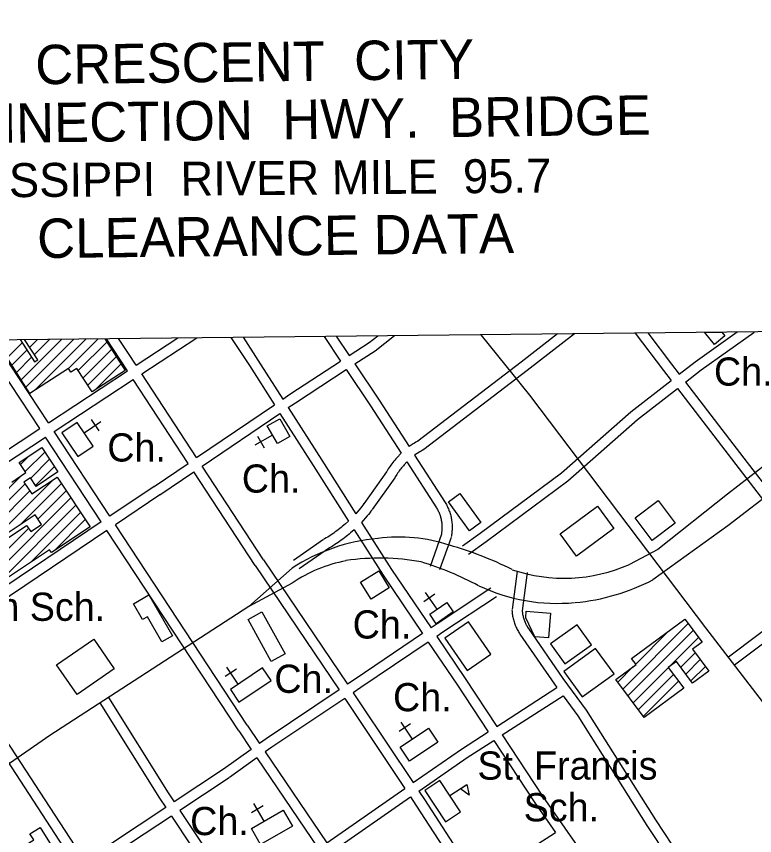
# Model space of a CAD drawing. Extents: x 3651524 to 3689615, y 505651 to 531377.
# Drawn here: x 3674354 to 3676529, y 524706 to 527119 of the extents above; entities that cross this region are included whole.
import ezdxf

# ---------------------------------------------------------------- set-up
doc = ezdxf.new("R2010")
doc.units = 0
for name, color, linetype in [('V-ANNO-SYMB', 7, 'Continuous'), ('V-BLDG-IDEN', 7, 'Continuous'), ('V-BLDG-OTLN', 7, 'Continuous'), ('V-ROAD-CNTR', 7, 'Continuous'), ('V-SITE-OTLN', 7, 'Continuous'), ('V-SITE-OTLN-IDEN', 7, 'Continuous')]:
    doc.layers.add(name, color=color, linetype=linetype)

msp = doc.modelspace()

# ---------------------------------------------------------------- linework, layer by layer
at = {"layer": 'V-ANNO-SYMB'}
msp.add_lwpolyline([(3665232.757, 528916.237), (3677598.144, 529049.331), (3677628.792, 526201.948), (3665263.405, 526068.854)], close=True, dxfattribs=at)
at = {"layer": 'V-BLDG-OTLN'}
for p, q in [((3676380.876, 526188.812), (3676432.42, 526189.367)), ((3674326.411, 526113.266), (3674371.169, 526158.024)), ((3674368.087, 526048.876), (3674487.645, 526168.434)), ((3674378.944, 526165.799), (3674380.425, 526167.28)), ((3674381.979, 526027.412), (3674523.385, 526168.819)), ((3674392.836, 526144.335), (3674416.166, 526167.665)), ((3674406.727, 526122.872), (3674451.905, 526168.05)), ((3674407.198, 526017.276), (3674559.126, 526169.204)), ((3674507.423, 526082.146), (3674594.865, 526169.588)), ((3674536.414, 526075.782), (3674620.676, 526160.044)), ((3674340.303, 526091.802), (3674385.061, 526136.561)), ((3674550.306, 526054.318), (3674634.568, 526138.58)), ((3674354.195, 526070.339), (3674398.953, 526115.097)), ((3674564.197, 526032.854), (3674648.459, 526117.116)), ((3674586.152, 526019.453), (3674662.351, 526095.652)), ((3674380.233, 525778.457), (3674437.801, 525836.025)), ((3674366.104, 525799.684), (3674391.305, 525824.885)), ((3674396.099, 525758.968), (3674451.93, 525814.799)), ((3674410.228, 525737.741), (3674466.059, 525793.572)), ((3674191.394, 525589.618), (3674367.607, 525765.832)), ((3674130.345, 525493.214), (3674379.79, 525742.659)), ((3674260.194, 525552.353), (3674461.885, 525754.043)), ((3674365.908, 525622.712), (3674486.428, 525743.231)), ((3674154.48, 525481.994), (3674393.919, 525721.434)), ((3674417.393, 525638.842), (3674500.557, 525722.005)), ((3674287.496, 525473.589), (3674514.685, 525700.779)), ((3674301.624, 525452.362), (3674528.814, 525679.552)), ((3674396.704, 525512.087), (3674542.943, 525658.326)), ((3674465.472, 525545.5), (3674557.072, 525637.099)), ((3674273.367, 525494.816), (3674389.772, 525611.22)), ((3676140.482, 525138.184), (3676333.023, 525330.726)), ((3676155.533, 525117.88), (3676348.075, 525310.422)), ((3676178.403, 525211.461), (3676275.024, 525308.082)), ((3676276.846, 525203.839), (3676363.126, 525290.118)), ((3676310.903, 525202.541), (3676353.435, 525245.072)), ((3676325.955, 525182.237), (3676368.487, 525224.769)), ((3676125.43, 525158.488), (3676171.354, 525204.412)), ((3676170.584, 525097.576), (3676274.659, 525201.652)), ((3676185.636, 525077.272), (3676289.71, 525181.348)), ((3676341.006, 525161.933), (3676383.539, 525204.466)), ((3676200.687, 525056.968), (3676304.762, 525161.044)), ((3675631.11, 524824.233), (3675681.281, 524857.14))]:
    msp.add_line(p, q, dxfattribs=at)
for points in [[(3676410.33, 526152.984), (3676380.876, 526188.812)], [(3676432.42, 526189.367), (3676441.359, 526178.493), (3676410.33, 526152.984)], [(3674507.423, 526082.146), (3674394.048, 526008.765), (3674292.066, 526166.329)], [(3674365.283, 526167.117), (3674407.718, 526101.555), (3674416.743, 526107.396), (3674378.003, 526167.254)], [(3674614.363, 526169.798), (3674674.613, 526076.706), (3674576.791, 526013.395), (3674532.028, 526082.559), (3674514.498, 526071.214), (3674507.423, 526082.146)], [(3674340.332, 525747.676), (3674382.18, 525775.532), (3674362.217, 525805.523), (3674428.664, 525849.752), (3674476.547, 525777.815), (3674412.105, 525734.922), (3674395.248, 525760.246), (3674376.424, 525747.716), (3674399.744, 525712.682), (3674473.905, 525762.044), (3674571.201, 525615.873), (3674457.133, 525539.949), (3674451.433, 525548.513), (3674303.265, 525449.896)], [(3674249.533, 525530.626), (3674383.893, 525620.053), (3674396.171, 525601.606), (3674428.053, 525622.826), (3674409.028, 525651.411), (3674142.929, 525474.306)]]:
    msp.add_lwpolyline(points, dxfattribs=at)
for points in [[(3675122.841, 525861.035), (3675093.234, 525912.97), (3675129.975, 525933.915), (3675159.582, 525881.98)], [(3675722.275, 525628.443), (3675689.156, 525604.355), (3675626.979, 525689.845), (3675660.098, 525713.933)], [(3676227.274, 525575.44), (3676176.657, 525642.576), (3676244.372, 525693.631), (3676294.989, 525626.495)], [(3676065.807, 525676.519), (3676114.374, 525610.903), (3676004.296, 525529.426), (3675955.729, 525595.042)], [(3675452.319, 525435.81), (3675399.083, 525402.924), (3675367.984, 525453.267), (3675421.22, 525486.153)], [(3674744.32, 525415.64), (3674813.94, 525294.82), (3674782.718, 525276.829), (3674739.84, 525351.241), (3674725.47, 525342.96), (3674698.728, 525389.368)], [(3675104.671, 525218.985), (3675036.355, 525343.098), (3675077.255, 525365.61), (3675145.569, 525241.495)], [(3675921.045, 525288.816), (3675881.122, 525292.155), (3675854.31, 525347.644), (3675855.944, 525367.184), (3675927.102, 525361.232)], [(3675681.928, 525192.411), (3675751.284, 525240.357), (3675685.407, 525335.651), (3675616.05, 525287.704)], [(3676048.08, 525268.537), (3676005.796, 525327.664), (3675927.263, 525271.502), (3675969.547, 525212.376)], [(3676319.813, 525140.74), (3676202.858, 525054.04), (3676119.747, 525166.155), (3676179.275, 525210.284), (3676166.445, 525227.591), (3676323.287, 525343.86), (3676373.804, 525275.714), (3676346, 525255.102), (3676393.652, 525190.823), (3676345.856, 525155.391), (3676298.204, 525219.671), (3676274.388, 525202.017)], [(3674472.439, 525209.591), (3674582.361, 525285.005), (3674642.48, 525197.38), (3674532.559, 525121.964)], [(3676114.675, 525182.969), (3676060.275, 525257.754), (3675966.514, 525189.553), (3676020.914, 525114.767)], [(3675601.866, 524868.819), (3675557.407, 524839.658), (3675617.975, 524747.314), (3675662.434, 524776.475)], [(3675681.281, 524857.14), (3675688.076, 524825.72), (3675661.963, 524844.47)], [(3674339.74, 524652.793), (3674405.098, 524693.723), (3674393.88, 524711.636), (3674424.014, 524730.507), (3674466.267, 524663.035), (3674468.635, 524664.518), (3674503.99, 524608.064), (3674419.237, 524554.986), (3674389.832, 524601.939), (3674370.111, 524589.588), (3674352.771, 524617.275), (3674343.658, 524611.568), (3674331.315, 524631.277), (3674283.937, 524601.606), (3674253.237, 524650.627), (3674276.971, 524665.491), (3674289.643, 524645.257), (3674329.017, 524669.915)]]:
    msp.add_lwpolyline(points, close=True, dxfattribs=at)
at = {"layer": 'V-ROAD-CNTR'}
for points in [[(3674706.875, 526091.523), (3674684.121, 526126.242), (3674655.04, 526170.236)], [(3674706.874, 526091.523), (3674829.536, 526172.114)], [(3674723.318, 526066.431), (3674885.081, 526172.712)], [(3674985.928, 526173.797), (3675040.501, 526090.864), (3675114.125, 525975.354)], [(3675021.587, 526174.181), (3675065.681, 526107.172), (3675138.948, 525992.223)], [(3675260.309, 526176.751), (3675309.149, 526103.941)], [(3675296.175, 526177.137), (3675334.267, 526120.349)], [(3675334.267, 526120.347), (3675393.496, 526159.033), (3675418.303, 526178.451)], [(3675350.98, 526095.431), (3675410.976, 526134.619), (3675467.651, 526178.982)], [(3675948.466, 526184.158), (3675840.68, 526100.484), (3675536.722, 525868.041)], [(3675998.076, 526184.692), (3675858.99, 526076.72), (3675554.06, 525843.533)], [(3675722.583, 526181.726), (3675865.426, 526004.024), (3676185.56, 525580.833), (3676384.252, 525318.191), (3676875.104, 524680.459), (3677127.929, 524351.197), (3677343.152, 524066.738), (3677623.588, 523706.649)], [(3676176.475, 526186.612), (3676260.271, 526076.223), (3676282.799, 526047.021)], [(3676213.834, 526187.014), (3676284.095, 526094.455), (3676306.494, 526065.421)], [(3676306.493, 526065.42), (3676353.694, 526102.077), (3676477.058, 526189.847)], [(3676324.818, 526041.667), (3676371.598, 526077.997), (3676526.565, 526188.252), (3676527.916, 526190.394)], [(3674423.279, 525905.197), (3674337.877, 526035.061), (3674258.435, 526153.669)], [(3674448.352, 525921.67), (3674362.873, 526051.651), (3674286.106, 526166.265)], [(3674681.802, 526075.05), (3674659.061, 526109.748), (3674619.331, 526169.852)], [(3675138.948, 525992.223), (3675159.699, 526006.325), (3675309.149, 526103.941)], [(3674448.351, 525921.67), (3674681.801, 526075.05)], [(3675155.079, 525966.914), (3675176.335, 525981.359), (3675325.861, 526079.025)], [(3675325.862, 526079.026), (3675397.202, 525972.671), (3675487.383, 525833.038)], [(3675350.98, 526095.433), (3675422.262, 525989.167), (3675510.792, 525852.09)], [(3674464.835, 525896.605), (3674698.246, 526049.958)], [(3674860.224, 525802.805), (3674698.246, 526049.958)], [(3674885.04, 525819.67), (3674723.319, 526066.431)], [(3675667.955, 525559.628), (3675720.476, 525596.988), (3675960.024, 525775.009), (3676164.166, 525954.888), (3676282.799, 526047.019)], [(3676324.818, 526041.668), (3676507.093, 525805.393), (3676621.134, 525656.863), (3676765.189, 525475.316)], [(3675685.345, 525535.182), (3675738.119, 525572.722), (3675978.92, 525751.675), (3676183.302, 525931.764), (3676301.124, 526023.266)], [(3676301.124, 526023.267), (3676483.319, 525787.095), (3676597.484, 525638.403), (3676742.672, 525455.429)], [(3676814.407, 525994.794), (3676448.889, 525712.371), (3676243.198, 525549.111), (3676160.365, 525505.335)], [(3674885.039, 525819.67), (3675114.125, 525975.354)], [(3675155.08, 525966.914), (3675253.491, 525812.515), (3675354.179, 525654.559)], [(3674901.486, 525794.575), (3675130.256, 525950.044)], [(3675130.256, 525950.045), (3675228.194, 525796.389), (3675332.47, 525632.804)], [(3676869.406, 525949.218), (3676598.185, 525732.443), (3676449.809, 525619.192), (3676229.074, 525459.91)], [(3674190.241, 525752.089), (3674423.278, 525905.197)], [(3674629.098, 525646.823), (3674464.835, 525896.605)], [(3673943.432, 525554.038), (3674439.762, 525880.132)], [(3674604.189, 525630.102), (3674439.763, 525880.132)], [(3675538.589, 525869.26), (3675534.726, 525867.129), (3675530.781, 525864.856), (3675526.879, 525862.508), (3675523.023, 525860.088), (3675510.792, 525852.09)], [(3675487.383, 525833.038), (3675474.451, 525819.109), (3675471.416, 525815.716), (3675468.446, 525812.265), (3675465.541, 525808.76), (3675462.701, 525805.201), (3675459.93, 525801.589), (3675457.227, 525797.928), (3675454.591, 525794.214), (3675452.027, 525790.453), (3675449.534, 525786.644), (3675447.113, 525782.791), (3675444.775, 525778.911), (3675443.331, 525776.428)], [(3675554.06, 525843.533), (3675549.462, 525840.997), (3675546.005, 525839.004), (3675542.587, 525836.948), (3675526.923, 525827.114)], [(3675526.923, 525827.114), (3675616.87, 525687.845)], [(3674760.03, 525734.716), (3674860.223, 525802.805)], [(3675082.242, 525518.773), (3674901.487, 525794.575)], [(3675504.178, 525807.035), (3675496.627, 525798.903), (3675493.968, 525795.928), (3675491.364, 525792.905), (3675488.817, 525789.832), (3675486.329, 525786.713), (3675483.9, 525783.547), (3675481.529, 525780.336), (3675479.221, 525777.082), (3675476.973, 525773.785), (3675474.786, 525770.446), (3675472.663, 525767.067), (3675470.591, 525763.629), (3675469.265, 525761.348)], [(3675504.178, 525807.035), (3675591.668, 525671.569)], [(3674776.892, 525709.904), (3674876.67, 525777.71)], [(3675057.15, 525502.329), (3674876.671, 525777.71)], [(3675444.072, 525777.578), (3675377.543, 525683.977)], [(3675468.524, 525760.198), (3675401.995, 525666.597)], [(3674760.101, 525734.764), (3674629.098, 525646.824)], [(3674776.821, 525709.856), (3674645.582, 525621.758)], [(3675377.741, 525684.249), (3675374.447, 525679.829), (3675371.154, 525675.54), (3675367.801, 525671.297), (3675354.179, 525654.559)], [(3675401.797, 525666.325), (3675398.375, 525661.731), (3675394.822, 525657.104), (3675391.205, 525652.527), (3675387.521, 525648.002), (3675370.961, 525628.232)], [(3675591.375, 525672.043), (3675592.896, 525669.483), (3675594.26, 525667.051), (3675595.562, 525664.587), (3675596.8, 525662.089), (3675597.976, 525659.56), (3675599.088, 525657.004), (3675600.133, 525654.421), (3675601.114, 525651.809), (3675602.029, 525649.176), (3675602.876, 525646.521), (3675603.657, 525643.844), (3675604.37, 525641.149), (3675605.013, 525638.437), (3675605.589, 525635.708), (3675606.095, 525632.968), (3675606.532, 525630.212), (3675606.9, 525627.45), (3675607.196, 525624.677), (3675607.425, 525621.898), (3675607.581, 525619.117), (3675607.667, 525616.329), (3675607.684, 525613.541), (3675607.63, 525610.754), (3675607.505, 525607.969), (3675607.31, 525605.189), (3675607.045, 525602.412), (3675606.71, 525599.645), (3675606.305, 525596.886), (3675605.825, 525594.108), (3675605.44, 525592.131)], [(3675617.163, 525687.371), (3675618.878, 525684.487), (3675620.612, 525681.395), (3675622.268, 525678.257), (3675623.844, 525675.081), (3675625.338, 525671.868), (3675626.752, 525668.614), (3675628.083, 525665.327), (3675629.33, 525662.009), (3675630.493, 525658.66), (3675631.572, 525655.281), (3675632.563, 525651.878), (3675633.47, 525648.449), (3675634.289, 525644.999), (3675635.021, 525641.53), (3675635.665, 525638.042), (3675636.22, 525634.542), (3675636.688, 525631.026), (3675637.066, 525627.501), (3675637.355, 525623.968), (3675637.555, 525620.425), (3675637.665, 525616.883), (3675637.686, 525613.337), (3675637.616, 525609.792), (3675637.459, 525606.249), (3675637.21, 525602.711), (3675636.873, 525599.182), (3675636.446, 525595.661), (3675635.931, 525592.154), (3675635.333, 525588.69), (3675634.888, 525586.401)], [(3674604.188, 525630.103), (3674279.635, 525412.239), (3674111.223, 525302.461)], [(3675033.909, 525031.259), (3674645.583, 525621.757)], [(3675332.47, 525632.804), (3675323.09, 525624.386), (3675319.014, 525620.834), (3675314.888, 525617.34), (3675310.712, 525613.905), (3675306.487, 525610.528), (3675302.216, 525607.214), (3675297.898, 525603.961), (3675293.533, 525600.768), (3675289.124, 525597.639), (3675284.671, 525594.573), (3675280.174, 525591.569), (3675275.637, 525588.632), (3675271.055, 525585.758), (3675266.433, 525582.949), (3675261.745, 525580.19), (3675260.014, 525579.195)], [(3675370.961, 525628.232), (3675459.113, 525489.944), (3675575.493, 525318.093)], [(3674620.673, 525605.037), (3674296.187, 525387.217), (3674128.058, 525277.623)], [(3675008.843, 525014.775), (3674620.673, 525605.036)], [(3675348.876, 525607.068), (3675338.564, 525598.078), (3675334.112, 525594.308), (3675329.606, 525590.601), (3675325.049, 525586.96), (3675320.44, 525583.382), (3675315.78, 525579.871), (3675311.071, 525576.428), (3675306.314, 525573.051), (3675301.509, 525569.743), (3675296.658, 525566.503), (3675291.759, 525563.332), (3675286.817, 525560.232), (3675281.833, 525557.203), (3675276.833, 525554.26), (3675274.972, 525553.189)], [(3675348.876, 525607.068), (3675434.039, 525473.466), (3675550.636, 525301.296)], [(3675606.015, 525594.246), (3675572.592, 525499.283)], [(3675258.966, 525578.532), (3675169.828, 525516.938)], [(3675634.313, 525584.286), (3675600.89, 525489.323)], [(3675276.02, 525553.852), (3675186.882, 525492.258)], [(3675082.133, 525518.937), (3675329.521, 525152.063)], [(3675057.259, 525502.165), (3675304.568, 525135.409)], [(3675165.992, 525493.73), (3675038.456, 525381.618)], [(3675829.168, 525485.311), (3675814.013, 525372.82)], [(3675858.9, 525481.305), (3675843.745, 525368.814)], [(3675166.314, 525449.793), (3675038.456, 525381.618)], [(3676451.671, 525233.376), (3676713.919, 525430.031), (3676742.672, 525455.429)], [(3675751.283, 525434.872), (3675593.174, 525330.041), (3675575.494, 525318.093)], [(3676469.669, 525209.374), (3676732.878, 525406.751), (3676761.347, 525431.896)], [(3675767.861, 525409.868), (3675609.862, 525305.111), (3675592.316, 525293.253)], [(3675038.456, 525381.618), (3674452.546, 525001.688), (3674146.244, 524788.993), (3673793.881, 524558.708), (3673479.993, 524362.29), (3673071.083, 524181.327)], [(3675813.906, 525369.92), (3675814.103, 525366.624), (3675814.401, 525363.142), (3675814.789, 525359.667), (3675815.265, 525356.205), (3675815.831, 525352.752), (3675816.486, 525349.318), (3675817.228, 525345.903), (3675818.058, 525342.507), (3675818.974, 525339.135), (3675819.979, 525335.781), (3675821.069, 525332.462), (3675822.242, 525329.17), (3675823.502, 525325.907), (3675824.844, 525322.679), (3675826.269, 525319.486), (3675827.775, 525316.331), (3675829.363, 525313.215), (3675831.03, 525310.141), (3675832.774, 525307.114), (3675834.596, 525304.13), (3675836.466, 525301.239), (3675837.319, 525299.973)], [(3675843.852, 525371.714), (3675844.027, 525368.8), (3675844.259, 525366.084), (3675844.561, 525363.377), (3675844.933, 525360.677), (3675845.373, 525357.99), (3675845.884, 525355.314), (3675846.462, 525352.651), (3675847.11, 525350.003), (3675847.824, 525347.373), (3675848.605, 525344.767), (3675849.455, 525342.176), (3675850.37, 525339.608), (3675851.35, 525337.069), (3675852.396, 525334.553), (3675853.507, 525332.064), (3675854.681, 525329.605), (3675855.917, 525327.179), (3675857.216, 525324.785), (3675858.578, 525322.422), (3675859.998, 525320.096), (3675861.506, 525317.765), (3675862.203, 525316.729)], [(3675862.111, 525316.864), (3675963.709, 525169.482), (3676032.567, 525075.935), (3676236.562, 524752.486), (3676408.833, 524491.835), (3676423.577, 524468.478)], [(3674128.057, 525277.624), (3674262.167, 525079.761), (3674555.548, 524631.251)], [(3675550.637, 525301.296), (3675352.168, 525167.177), (3675329.522, 525152.062)], [(3675592.315, 525293.253), (3675676.459, 525169.005), (3675768.925, 525028.096)], [(3675837.411, 525299.838), (3675939.273, 525152.072), (3675946.401, 525142.388)], [(3674102.92, 525261.24), (3674237.195, 525063.133), (3674530.532, 524614.691)], [(3675567.459, 525276.456), (3675368.894, 525142.271), (3675346.294, 525127.189)], [(3675567.458, 525276.456), (3675651.497, 525152.363), (3675743.702, 525011.853)], [(3675304.569, 525135.409), (3675089.523, 524991.888), (3675070.076, 524977.902)], [(3675768.925, 525028.096), (3675946.401, 525142.387)], [(3674625.502, 525113.541), (3674800.967, 524832.744), (3674818.997, 524805.645)], [(3675321.341, 525110.535), (3675106.613, 524967.226), (3675086.914, 524953.059)], [(3675321.34, 525110.535), (3675343.221, 525078.086), (3675498.558, 524845.252)], [(3675346.293, 525127.189), (3675368.135, 525094.798), (3675523.181, 524862.4)], [(3675785.385, 525003.014), (3675964.22, 525118.18)], [(3675964.219, 525118.181), (3676007.767, 525059.019), (3676211.359, 524736.213), (3676332.733, 524552.568)], [(3674600.06, 525097.643), (3674775.753, 524816.482), (3674793.982, 524789.085)], [(3675008.959, 525014.601), (3675045.711, 524960.379)], [(3675033.793, 525031.433), (3675070.076, 524977.902)], [(3675523.181, 524862.4), (3675664.958, 524961.143), (3675743.702, 525011.853)], [(3675785.385, 525003.014), (3675903.805, 524822.555), (3676101.324, 524539.674), (3676165.092, 524441.782)], [(3675539.833, 524837.439), (3675681.658, 524936.215), (3675760.161, 524986.77)], [(3675760.161, 524986.77), (3675878.961, 524805.735), (3675941.966, 524715.501)], [(3675045.711, 524960.379), (3674964.098, 524901.683)], [(3675086.914, 524953.059), (3675268.56, 524685.067)], [(3675062.55, 524935.536), (3674981.614, 524877.327)], [(3675062.55, 524935.536), (3675243.941, 524667.92)], [(3674964.576, 524902.013), (3674818.998, 524805.645)], [(3674981.136, 524876.997), (3674835.616, 524780.668)], [(3675268.56, 524685.066), (3675498.558, 524845.251)], [(3675285.394, 524660.231), (3675515.21, 524820.29)], [(3675515.211, 524820.291), (3675531.071, 524796.518), (3675689.872, 524551.778)], [(3675539.834, 524837.439), (3675556.133, 524813.008), (3675714.714, 524568.607)], [(3674793.982, 524789.085), (3674555.548, 524631.25)], [(3674835.615, 524780.668), (3675014.254, 524512.181)], [(3674810.601, 524764.109), (3674571.971, 524606.144)], [(3674810.6, 524764.108), (3674989.104, 524495.823)], [(3675714.713, 524568.606), (3675758.383, 524598.19), (3675941.966, 524715.5)]]:
    msp.add_lwpolyline(points, dxfattribs=at)
for centre, radius, start, end in [((3675465.316, 525038.44), 544.871, 94.875659, 123.322345), ((3675482.296, 525123.044), 462.621, 71.491486, 97.828369), ((3675316.539, 524479.103), 1127.046, 63.808327, 73.866902), ((3675424.675, 524844.536), 679.088, 79.681354, 98.443796), ((3675402.683, 525104.48), 418.464, 100.661103, 124.391886), ((3675272.3, 524613.429), 940.036, 61.876037, 73.05256), ((3675967.172, 525941.088), 476.659, 251.29532, 293.91025), ((3675940.923, 526016.864), 627.079, 275.424519, 297.355591), ((3675947.102, 525928.301), 537.978, 244.556173, 275.483854)]:
    msp.add_arc(centre, radius, start, end, dxfattribs=at)
at = {"layer": 'V-SITE-OTLN'}
for p, q in [((3674597.822, 525898.606), (3674575.472, 525931.78)), ((3674553.473, 525892.844), (3674603.234, 525926.368)), ((3675108.763, 525885.729), (3675056.636, 525856.017)), ((3675064.108, 525883.297), (3675083.916, 525848.546)), ((3675593.256, 525373.353), (3675559.027, 525422.632)), ((3675586.863, 525417.615), (3675554.01, 525394.796)), ((3675001.918, 525196.968), (3674968.712, 525174.665)), ((3675007.618, 525152.611), (3674974.164, 525202.419)), ((3675520.545, 524990.868), (3675487.12, 525040.695)), ((3675514.871, 525035.228), (3675481.652, 525012.944)), ((3675083.937, 524748.997), (3675053.892, 524800.932)), ((3675081.218, 524793.636), (3675046.595, 524773.605))]:
    msp.add_line(p, q, dxfattribs=at)
for points in [[(3674534.959, 525822.667), (3674580.212, 525853.156), (3674533.104, 525923.076), (3674487.851, 525892.587)], [(3675590.771, 525330.456), (3675571.481, 525358.227), (3675621.673, 525393.092), (3675640.963, 525365.321)], [(3674984.618, 525137.162), (3675009.669, 525099.866), (3675104.471, 525163.543), (3675079.42, 525200.839)], [(3675511.578, 524925.442), (3675484.092, 524966.414), (3675567.573, 525022.416), (3675595.059, 524981.444)], [(3675139.721, 524781.269), (3675166.912, 524734.27), (3675073.304, 524680.115), (3675046.113, 524727.115)]]:
    msp.add_lwpolyline(points, close=True, dxfattribs=at)

# ---------------------------------------------------------------- texts
at = {"layer": 'V-ANNO-SYMB'}
for s, height, rotation, p in [('CRESCENT  CITY', 115.99977, 0.736361, (3674410.231, 526918.984)), ('CONNECTION  HWY.  BRIDGE', 115.99977, 0.736361, (3674009.038, 526742.741)), ('MISSISSIPPI  RIVER MILE  95.7', 99.9998, 0.496989, (3673968.328, 526583.412)), ('CLEARANCE DATA', 115.99977, 0.616675, (3674415.617, 526407.224))]:
    msp.add_text(s, height=height, rotation=rotation, dxfattribs=at).set_placement(p)
at = {"layer": 'V-BLDG-IDEN'}
for s, height, p in [('Woodson Jr. High Sch.', 82.99983, (3673480.496, 525338.971)), ('St. Francis', 82.99983, (3675712.251, 524871.222)), ('Sch.', 82.9998, (3675848.334, 524748.469))]:
    msp.add_text(s, height=height, dxfattribs=at).set_placement(p)
at = {"layer": 'V-SITE-OTLN-IDEN'}
for p in [(3676408.951, 526031.664), (3674621.755, 525808.154), (3675018.12, 525716.514), (3675344.578, 525286.856), (3675113.862, 525126.815), (3675463.569, 525072.69), (3674865.878, 524707.776)]:
    msp.add_text('Ch.', height=82.9998, dxfattribs=at).set_placement(p)

doc.saveas('drawing.dxf')
